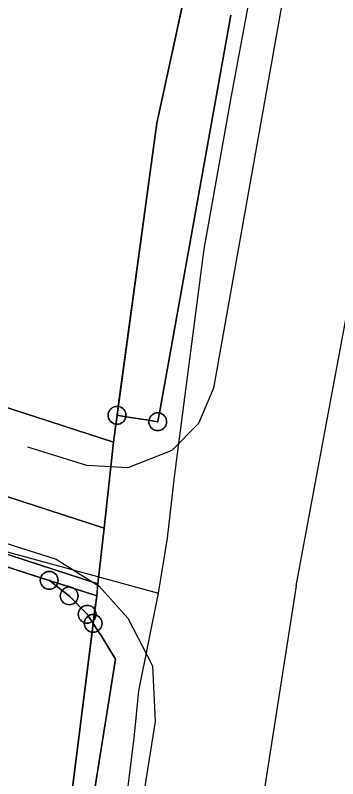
# Model space of a CAD drawing. Extents: x -645676 to -642474, y -1077513 to -1072613.
# Drawn here: x -644118.48 to -644100.42, y -1074936.06 to -1074893.29 of the extents above; entities that cross this region are included whole.
import ezdxf

# ---------------------------------------------------------------- set-up
doc = ezdxf.new("R2010")
doc.units = 0
for name, color, linetype in [('KN', 7, 'Continuous'), ('KULTURY_STAV', 7, 'Continuous'), ('PLYNOVOD', 7, 'Continuous'), ('Silnice_II__t__dy_a_III__t__dy', 7, 'Continuous')]:
    doc.layers.add(name, color=color, linetype=linetype)

msp = doc.modelspace()

# ---------------------------------------------------------------- linework, layer by layer
at = {"layer": 'KN'}
for points in [[(-644109.06, -1074892.42), (-644110.56, -1074899.34), (-644112.71, -1074915.21), (-644112.78, -1074915.2), (-644112.87, -1074915.21), (-644112.95, -1074915.23), (-644113.03, -1074915.27), (-644113.1, -1074915.32), (-644113.16, -1074915.38), (-644113.21, -1074915.45), (-644113.25, -1074915.53), (-644113.27, -1074915.61), (-644113.28, -1074915.7), (-644113.27, -1074915.79), (-644113.25, -1074915.87), (-644113.21, -1074915.95), (-644113.16, -1074916.02), (-644113.1, -1074916.08), (-644113.03, -1074916.13), (-644112.95, -1074916.17), (-644112.87, -1074916.19), (-644112.85, -1074916.19), (-644112.98, -1074917.2), (-644145.8, -1074906.56)], [(-644106.41, -1074893.27), (-644110.41, -1074915.57), (-644110.5, -1074915.56), (-644110.59, -1074915.57), (-644110.67, -1074915.59), (-644110.75, -1074915.63), (-644110.82, -1074915.68), (-644110.88, -1074915.74), (-644110.93, -1074915.81), (-644110.97, -1074915.89), (-644110.99, -1074915.97), (-644110.99, -1074915.98), (-644112.29, -1074915.78), (-644112.28, -1074915.7), (-644112.29, -1074915.61), (-644112.31, -1074915.53), (-644112.35, -1074915.45), (-644112.4, -1074915.38), (-644112.46, -1074915.32), (-644112.53, -1074915.27), (-644112.61, -1074915.23), (-644112.69, -1074915.21), (-644112.71, -1074915.21), (-644110.56, -1074899.34), (-644109.06, -1074892.42)], [(-644116.05, -1074949.24), (-644112.86, -1074929.37), (-644113.67, -1074928.04), (-644113.85, -1074927.78), (-644113.8, -1074927.74), (-644113.74, -1074927.68), (-644113.69, -1074927.61), (-644113.65, -1074927.53), (-644113.63, -1074927.45), (-644113.62, -1074927.36), (-644113.63, -1074927.27), (-644113.65, -1074927.19), (-644113.69, -1074927.11), (-644113.74, -1074927.04), (-644113.8, -1074926.98), (-644113.87, -1074926.93), (-644113.95, -1074926.89), (-644113.95, -1074926.85), (-644113.96, -1074926.76), (-644113.98, -1074926.68), (-644114.02, -1074926.6), (-644114.02, -1074926.59), (-644113.92, -1074925.81), (-644113.85, -1074925.15), (-644113.51, -1074922.03), (-644112.98, -1074917.2), (-644112.85, -1074916.19), (-644112.78, -1074916.2), (-644112.69, -1074916.19), (-644112.61, -1074916.17), (-644112.53, -1074916.13), (-644112.46, -1074916.08), (-644112.4, -1074916.02), (-644112.35, -1074915.95), (-644112.31, -1074915.87), (-644112.29, -1074915.79), (-644112.29, -1074915.78), (-644110.99, -1074915.98), (-644111, -1074916.06), (-644110.99, -1074916.15), (-644110.97, -1074916.23), (-644110.93, -1074916.31), (-644110.88, -1074916.38), (-644110.82, -1074916.44), (-644110.75, -1074916.49), (-644110.67, -1074916.53), (-644110.59, -1074916.55), (-644110.5, -1074916.56), (-644110.41, -1074916.55), (-644110.33, -1074916.53), (-644110.25, -1074916.49), (-644110.18, -1074916.44), (-644110.12, -1074916.38), (-644110.07, -1074916.31), (-644110.03, -1074916.23), (-644110.01, -1074916.15), (-644110, -1074916.06), (-644110.01, -1074915.97), (-644110.03, -1074915.89), (-644110.07, -1074915.81), (-644110.12, -1074915.74), (-644110.18, -1074915.68), (-644110.25, -1074915.63), (-644110.33, -1074915.59), (-644110.41, -1074915.57), (-644106.41, -1074893.27)], [(-644147.3, -1074914.26), (-644113.85, -1074925.15), (-644113.92, -1074925.81), (-644115.19, -1074925.4), (-644115.21, -1074925.39), (-644115.29, -1074925.35), (-644115.37, -1074925.33), (-644115.43, -1074925.32), (-644116.11, -1074925.1), (-644116.09, -1074925.04), (-644116.08, -1074924.95), (-644116.09, -1074924.86), (-644116.11, -1074924.78), (-644116.15, -1074924.7), (-644116.2, -1074924.63), (-644116.26, -1074924.57), (-644116.33, -1074924.52), (-644116.41, -1074924.48), (-644116.49, -1074924.46), (-644116.58, -1074924.45), (-644116.67, -1074924.46), (-644116.75, -1074924.48), (-644116.83, -1074924.52), (-644116.9, -1074924.57), (-644116.96, -1074924.63), (-644117.01, -1074924.7), (-644117.05, -1074924.78), (-644117.05, -1074924.8), (-644146.97, -1074915.12)], [(-644146.97, -1074915.12), (-644117.05, -1074924.8), (-644117.07, -1074924.86), (-644117.08, -1074924.95), (-644117.07, -1074925.04), (-644117.05, -1074925.12), (-644117.01, -1074925.2), (-644116.96, -1074925.27), (-644116.9, -1074925.33), (-644116.83, -1074925.38), (-644116.75, -1074925.42), (-644116.67, -1074925.44), (-644116.58, -1074925.45), (-644116.49, -1074925.44), (-644116.41, -1074925.42), (-644116.33, -1074925.38), (-644116.26, -1074925.33), (-644116.2, -1074925.27), (-644116.19, -1074925.26), (-644115.85, -1074925.51), (-644115.89, -1074925.57), (-644115.93, -1074925.65), (-644115.95, -1074925.73), (-644115.96, -1074925.82), (-644115.95, -1074925.91), (-644115.93, -1074925.99), (-644115.89, -1074926.07), (-644115.84, -1074926.14), (-644115.78, -1074926.2), (-644115.71, -1074926.25), (-644115.63, -1074926.29), (-644115.55, -1074926.31), (-644115.46, -1074926.32), (-644115.37, -1074926.31), (-644115.29, -1074926.29), (-644115.21, -1074926.25), (-644115.14, -1074926.2), (-644115.11, -1074926.18), (-644114.8, -1074926.49), (-644114.83, -1074926.53), (-644114.88, -1074926.6), (-644114.92, -1074926.68), (-644114.94, -1074926.76), (-644114.95, -1074926.85), (-644114.94, -1074926.94), (-644114.92, -1074927.02), (-644114.88, -1074927.1), (-644114.83, -1074927.17), (-644114.77, -1074927.23), (-644114.7, -1074927.28), (-644114.62, -1074927.32), (-644114.62, -1074927.36), (-644114.61, -1074927.45), (-644114.59, -1074927.53), (-644114.55, -1074927.61), (-644114.5, -1074927.68), (-644114.44, -1074927.74), (-644114.37, -1074927.79), (-644114.29, -1074927.83), (-644114.21, -1074927.85), (-644114.18, -1074927.85), (-644115.83, -1074940.99)], [(-644112.77, -1074915.7), (-644112.78, -1074915.7), (-644112.78, -1074915.69), (-644112.77, -1074915.69), (-644112.77, -1074915.7)], [(-644110.51, -1074916.06), (-644110.5, -1074916.06), (-644110.5, -1074916.05), (-644110.49, -1074916.05), (-644110.49, -1074916.06), (-644110.49, -1074916.07), (-644110.5, -1074916.07), (-644110.51, -1074916.07), (-644110.51, -1074916.06)], [(-644110.5, -1074916.05), (-644110.5, -1074916.06), (-644110.51, -1074916.06), (-644110.51, -1074916.05), (-644110.5, -1074916.05)], [(-644116.57, -1074924.95), (-644116.58, -1074924.95), (-644116.59, -1074924.95), (-644116.59, -1074924.94), (-644116.58, -1074924.94), (-644116.57, -1074924.94), (-644116.57, -1074924.95)], [(-644115.45, -1074925.83), (-644115.46, -1074925.82), (-644115.47, -1074925.81), (-644115.46, -1074925.81), (-644115.45, -1074925.81), (-644115.45, -1074925.82), (-644115.45, -1074925.83)], [(-644114.44, -1074926.86), (-644114.45, -1074926.85), (-644114.46, -1074926.84), (-644114.45, -1074926.84), (-644114.44, -1074926.84), (-644114.44, -1074926.85), (-644114.44, -1074926.86)], [(-644114.11, -1074927.37), (-644114.12, -1074927.36), (-644114.12, -1074927.35), (-644114.11, -1074927.35), (-644114.11, -1074927.36), (-644114.11, -1074927.37)], [(-644115.83, -1074940.99), (-644114.18, -1074927.85), (-644114.12, -1074927.86), (-644114.03, -1074927.85), (-644113.95, -1074927.83), (-644113.87, -1074927.79), (-644113.85, -1074927.78), (-644113.67, -1074928.04), (-644112.86, -1074929.37), (-644116.05, -1074949.24)]]:
    msp.add_lwpolyline(points, dxfattribs=at)
for points in [[(-644112.98, -1074917.2), (-644113.51, -1074922.03), (-644146.71, -1074911.22), (-644145.8, -1074906.56)], [(-644113.51, -1074922.03), (-644113.85, -1074925.15), (-644147.3, -1074914.26), (-644146.71, -1074911.22)], [(-644112.71, -1074915.21), (-644112.78, -1074915.69), (-644112.79, -1074915.69), (-644112.79, -1074915.7), (-644112.79, -1074915.71), (-644112.78, -1074915.71), (-644112.85, -1074916.19), (-644112.87, -1074916.19), (-644112.95, -1074916.17), (-644113.03, -1074916.13), (-644113.1, -1074916.08), (-644113.16, -1074916.02), (-644113.21, -1074915.95), (-644113.25, -1074915.87), (-644113.27, -1074915.79), (-644113.28, -1074915.7), (-644113.27, -1074915.61), (-644113.25, -1074915.53), (-644113.21, -1074915.45), (-644113.16, -1074915.38), (-644113.1, -1074915.32), (-644113.03, -1074915.27), (-644112.95, -1074915.23), (-644112.87, -1074915.21), (-644112.78, -1074915.2)], [(-644112.29, -1074915.78), (-644112.77, -1074915.7), (-644112.77, -1074915.69), (-644112.78, -1074915.69), (-644112.71, -1074915.21), (-644112.69, -1074915.21), (-644112.61, -1074915.23), (-644112.53, -1074915.27), (-644112.46, -1074915.32), (-644112.4, -1074915.38), (-644112.35, -1074915.45), (-644112.31, -1074915.53), (-644112.29, -1074915.61), (-644112.28, -1074915.7)], [(-644112.29, -1074915.78), (-644112.29, -1074915.79), (-644112.31, -1074915.87), (-644112.35, -1074915.95), (-644112.4, -1074916.02), (-644112.46, -1074916.08), (-644112.53, -1074916.13), (-644112.61, -1074916.17), (-644112.69, -1074916.19), (-644112.78, -1074916.2), (-644112.85, -1074916.19), (-644112.78, -1074915.71), (-644112.77, -1074915.71), (-644112.77, -1074915.7)], [(-644112.78, -1074915.7), (-644112.78, -1074915.71), (-644112.79, -1074915.71), (-644112.79, -1074915.7), (-644112.79, -1074915.69), (-644112.78, -1074915.69)], [(-644112.77, -1074915.7), (-644112.77, -1074915.71), (-644112.78, -1074915.71), (-644112.78, -1074915.7)], [(-644110.99, -1074915.98), (-644110.51, -1074916.06), (-644110.51, -1074916.07), (-644110.5, -1074916.07), (-644110.49, -1074916.07), (-644110.49, -1074916.06), (-644110.49, -1074916.05), (-644110.5, -1074916.05), (-644110.41, -1074915.57), (-644110.33, -1074915.59), (-644110.25, -1074915.63), (-644110.18, -1074915.68), (-644110.12, -1074915.74), (-644110.07, -1074915.81), (-644110.03, -1074915.89), (-644110.01, -1074915.97), (-644110, -1074916.06), (-644110.01, -1074916.15), (-644110.03, -1074916.23), (-644110.07, -1074916.31), (-644110.12, -1074916.38), (-644110.18, -1074916.44), (-644110.25, -1074916.49), (-644110.33, -1074916.53), (-644110.41, -1074916.55), (-644110.5, -1074916.56), (-644110.59, -1074916.55), (-644110.67, -1074916.53), (-644110.75, -1074916.49), (-644110.82, -1074916.44), (-644110.88, -1074916.38), (-644110.93, -1074916.31), (-644110.97, -1074916.23), (-644110.99, -1074916.15), (-644111, -1074916.06)], [(-644110.41, -1074915.57), (-644110.5, -1074916.05), (-644110.51, -1074916.05), (-644110.51, -1074916.06), (-644110.99, -1074915.98), (-644110.99, -1074915.97), (-644110.97, -1074915.89), (-644110.93, -1074915.81), (-644110.88, -1074915.74), (-644110.82, -1074915.68), (-644110.75, -1074915.63), (-644110.67, -1074915.59), (-644110.59, -1074915.57), (-644110.5, -1074915.56)], [(-644116.11, -1074925.1), (-644116.57, -1074924.95), (-644116.57, -1074924.94), (-644116.58, -1074924.94), (-644116.59, -1074924.94), (-644116.59, -1074924.95), (-644117.05, -1074924.8), (-644117.05, -1074924.78), (-644117.01, -1074924.7), (-644116.96, -1074924.63), (-644116.9, -1074924.57), (-644116.83, -1074924.52), (-644116.75, -1074924.48), (-644116.67, -1074924.46), (-644116.58, -1074924.45), (-644116.49, -1074924.46), (-644116.41, -1074924.48), (-644116.33, -1074924.52), (-644116.26, -1074924.57), (-644116.2, -1074924.63), (-644116.15, -1074924.7), (-644116.11, -1074924.78), (-644116.09, -1074924.86), (-644116.08, -1074924.95), (-644116.09, -1074925.04)], [(-644116.59, -1074924.95), (-644116.59, -1074924.96), (-644116.58, -1074924.96), (-644116.57, -1074924.96), (-644116.19, -1074925.26), (-644116.2, -1074925.27), (-644116.26, -1074925.33), (-644116.33, -1074925.38), (-644116.41, -1074925.42), (-644116.49, -1074925.44), (-644116.58, -1074925.45), (-644116.67, -1074925.44), (-644116.75, -1074925.42), (-644116.83, -1074925.38), (-644116.9, -1074925.33), (-644116.96, -1074925.27), (-644117.01, -1074925.2), (-644117.05, -1074925.12), (-644117.07, -1074925.04), (-644117.08, -1074924.95), (-644117.07, -1074924.86), (-644117.05, -1074924.8)], [(-644116.58, -1074924.95), (-644116.57, -1074924.96), (-644116.58, -1074924.96), (-644116.59, -1074924.96), (-644116.59, -1074924.95)], [(-644116.57, -1074924.95), (-644116.57, -1074924.96), (-644116.58, -1074924.95)], [(-644116.11, -1074925.1), (-644116.11, -1074925.12), (-644116.15, -1074925.2), (-644116.19, -1074925.26), (-644116.57, -1074924.96), (-644116.57, -1074924.95)], [(-644115.43, -1074925.32), (-644115.46, -1074925.32), (-644115.55, -1074925.33), (-644115.63, -1074925.35), (-644115.71, -1074925.39), (-644115.78, -1074925.44), (-644115.84, -1074925.5), (-644115.85, -1074925.51), (-644116.19, -1074925.26), (-644116.15, -1074925.2), (-644116.11, -1074925.12), (-644116.11, -1074925.1)], [(-644115.43, -1074925.32), (-644115.19, -1074925.4), (-644115.14, -1074925.44), (-644115.08, -1074925.5), (-644115.03, -1074925.57), (-644114.99, -1074925.65), (-644114.97, -1074925.73), (-644114.96, -1074925.82), (-644114.97, -1074925.91), (-644114.99, -1074925.99), (-644115.03, -1074926.07), (-644115.08, -1074926.14), (-644115.11, -1074926.18), (-644115.45, -1074925.83), (-644115.45, -1074925.82), (-644115.45, -1074925.81), (-644115.46, -1074925.81), (-644115.47, -1074925.81), (-644115.85, -1074925.51), (-644115.84, -1074925.5), (-644115.78, -1074925.44), (-644115.71, -1074925.39), (-644115.63, -1074925.35), (-644115.55, -1074925.33), (-644115.46, -1074925.32)], [(-644115.19, -1074925.4), (-644115.43, -1074925.32), (-644115.37, -1074925.33), (-644115.29, -1074925.35), (-644115.21, -1074925.39)], [(-644115.47, -1074925.81), (-644115.47, -1074925.82), (-644115.47, -1074925.83), (-644115.46, -1074925.83), (-644115.45, -1074925.83), (-644115.11, -1074926.18), (-644115.14, -1074926.2), (-644115.21, -1074926.25), (-644115.29, -1074926.29), (-644115.37, -1074926.31), (-644115.46, -1074926.32), (-644115.55, -1074926.31), (-644115.63, -1074926.29), (-644115.71, -1074926.25), (-644115.78, -1074926.2), (-644115.84, -1074926.14), (-644115.89, -1074926.07), (-644115.93, -1074925.99), (-644115.95, -1074925.91), (-644115.96, -1074925.82), (-644115.95, -1074925.73), (-644115.93, -1074925.65), (-644115.89, -1074925.57), (-644115.85, -1074925.51)], [(-644113.92, -1074925.81), (-644114.02, -1074926.59), (-644114.07, -1074926.53), (-644114.13, -1074926.47), (-644114.2, -1074926.42), (-644114.28, -1074926.38), (-644114.36, -1074926.36), (-644114.45, -1074926.35), (-644114.54, -1074926.36), (-644114.62, -1074926.38), (-644114.7, -1074926.42), (-644114.77, -1074926.47), (-644114.8, -1074926.49), (-644115.11, -1074926.18), (-644115.08, -1074926.14), (-644115.03, -1074926.07), (-644114.99, -1074925.99), (-644114.97, -1074925.91), (-644114.96, -1074925.82), (-644114.97, -1074925.73), (-644114.99, -1074925.65), (-644115.03, -1074925.57), (-644115.08, -1074925.5), (-644115.14, -1074925.44), (-644115.19, -1074925.4)], [(-644115.45, -1074925.83), (-644115.46, -1074925.83), (-644115.47, -1074925.83), (-644115.47, -1074925.82), (-644115.47, -1074925.81), (-644115.46, -1074925.82)], [(-644114.46, -1074926.84), (-644114.46, -1074926.85), (-644114.46, -1074926.86), (-644114.45, -1074926.86), (-644114.44, -1074926.86), (-644114.39, -1074926.94), (-644114.44, -1074926.98), (-644114.5, -1074927.04), (-644114.55, -1074927.11), (-644114.59, -1074927.19), (-644114.61, -1074927.27), (-644114.62, -1074927.32), (-644114.7, -1074927.28), (-644114.77, -1074927.23), (-644114.83, -1074927.17), (-644114.88, -1074927.1), (-644114.92, -1074927.02), (-644114.94, -1074926.94), (-644114.95, -1074926.85), (-644114.94, -1074926.76), (-644114.92, -1074926.68), (-644114.88, -1074926.6), (-644114.83, -1074926.53), (-644114.8, -1074926.49)], [(-644114.02, -1074926.59), (-644114.06, -1074926.87), (-644114.12, -1074926.86), (-644114.21, -1074926.87), (-644114.29, -1074926.89), (-644114.37, -1074926.93), (-644114.39, -1074926.94), (-644114.44, -1074926.86), (-644114.44, -1074926.85), (-644114.44, -1074926.84), (-644114.45, -1074926.84), (-644114.46, -1074926.84), (-644114.8, -1074926.49), (-644114.77, -1074926.47), (-644114.7, -1074926.42), (-644114.62, -1074926.38), (-644114.54, -1074926.36), (-644114.45, -1074926.35), (-644114.36, -1074926.36), (-644114.28, -1074926.38), (-644114.2, -1074926.42), (-644114.13, -1074926.47), (-644114.07, -1074926.53)], [(-644113.95, -1074926.89), (-644114.03, -1074926.87), (-644114.06, -1074926.87), (-644114.02, -1074926.59), (-644114.02, -1074926.6), (-644113.98, -1074926.68), (-644113.96, -1074926.76), (-644113.95, -1074926.85)], [(-644114.18, -1074927.27), (-644114.2, -1074927.28), (-644114.28, -1074927.32), (-644114.36, -1074927.34), (-644114.45, -1074927.35), (-644114.54, -1074927.34), (-644114.62, -1074927.32), (-644114.61, -1074927.27), (-644114.59, -1074927.19), (-644114.55, -1074927.11), (-644114.5, -1074927.04), (-644114.44, -1074926.98), (-644114.39, -1074926.94)], [(-644114.44, -1074926.86), (-644114.45, -1074926.86), (-644114.46, -1074926.86), (-644114.46, -1074926.85), (-644114.46, -1074926.84), (-644114.45, -1074926.85)], [(-644114.06, -1074926.87), (-644114.1, -1074927.2), (-644114.13, -1074927.23), (-644114.18, -1074927.27), (-644114.39, -1074926.94), (-644114.37, -1074926.93), (-644114.29, -1074926.89), (-644114.21, -1074926.87), (-644114.12, -1074926.86)], [(-644113.85, -1074927.78), (-644114.11, -1074927.37), (-644114.11, -1074927.36), (-644114.11, -1074927.35), (-644114.12, -1074927.35), (-644114.1, -1074927.2), (-644114.07, -1074927.17), (-644114.02, -1074927.1), (-644113.98, -1074927.02), (-644113.96, -1074926.94), (-644113.95, -1074926.89), (-644113.87, -1074926.93), (-644113.8, -1074926.98), (-644113.74, -1074927.04), (-644113.69, -1074927.11), (-644113.65, -1074927.19), (-644113.63, -1074927.27), (-644113.62, -1074927.36), (-644113.63, -1074927.45), (-644113.65, -1074927.53), (-644113.69, -1074927.61), (-644113.74, -1074927.68), (-644113.8, -1074927.74)], [(-644113.95, -1074926.89), (-644113.96, -1074926.94), (-644113.98, -1074927.02), (-644114.02, -1074927.1), (-644114.07, -1074927.17), (-644114.1, -1074927.2), (-644114.06, -1074926.87), (-644114.03, -1074926.87)], [(-644114.13, -1074927.35), (-644114.13, -1074927.36), (-644114.13, -1074927.37), (-644114.12, -1074927.37), (-644114.18, -1074927.85), (-644114.21, -1074927.85), (-644114.29, -1074927.83), (-644114.37, -1074927.79), (-644114.44, -1074927.74), (-644114.5, -1074927.68), (-644114.55, -1074927.61), (-644114.59, -1074927.53), (-644114.61, -1074927.45), (-644114.62, -1074927.36), (-644114.62, -1074927.32), (-644114.54, -1074927.34), (-644114.45, -1074927.35), (-644114.36, -1074927.34), (-644114.28, -1074927.32), (-644114.2, -1074927.28), (-644114.18, -1074927.27)], [(-644114.12, -1074927.35), (-644114.13, -1074927.35), (-644114.18, -1074927.27), (-644114.13, -1074927.23), (-644114.1, -1074927.2)], [(-644113.85, -1074927.78), (-644113.87, -1074927.79), (-644113.95, -1074927.83), (-644114.03, -1074927.85), (-644114.12, -1074927.86), (-644114.18, -1074927.85), (-644114.12, -1074927.37), (-644114.11, -1074927.37)], [(-644114.12, -1074927.36), (-644114.12, -1074927.37), (-644114.13, -1074927.37), (-644114.13, -1074927.36), (-644114.13, -1074927.35)], [(-644114.12, -1074927.36), (-644114.13, -1074927.35), (-644114.12, -1074927.35)], [(-644114.11, -1074927.37), (-644114.12, -1074927.37), (-644114.12, -1074927.36)]]:
    msp.add_lwpolyline(points, close=True, dxfattribs=at)
at = {"layer": 'KULTURY_STAV'}
for points in [[(-644178.41, -1074896), (-644145.8, -1074906.56), (-644112.98, -1074917.2), (-644112.78, -1074915.7), (-644110.56, -1074899.34), (-644108.95, -1074891.93), (-644103.54, -1074867.1), (-644098.13, -1074842.27), (-644093.06, -1074818.94), (-644092.72, -1074817.39), (-644125.14, -1074806.93), (-644125, -1074806.39), (-644128.9, -1074805.43), (-644141.58, -1074802.3), (-644157.96, -1074798.75)], [(-644157.96, -1074798.75), (-644141.58, -1074802.3), (-644128.9, -1074805.43), (-644125, -1074806.39), (-644125.14, -1074806.93), (-644092.72, -1074817.39), (-644098.13, -1074842.27), (-644103.54, -1074867.1), (-644108.95, -1074891.93), (-644110.56, -1074899.34), (-644112.78, -1074915.7), (-644112.98, -1074917.2), (-644145.8, -1074906.56), (-644178.41, -1074896)], [(-644115.89, -1074941.48), (-644114.12, -1074927.36), (-644113.92, -1074925.81), (-644116.58, -1074924.95), (-644147.44, -1074914.97), (-644180.23, -1074904.34), (-644184.06, -1074903.1), (-644207.26, -1074895.59), (-644211.08, -1074894.35), (-644231.06, -1074887.88), (-644251.01, -1074881.41), (-644270.76, -1074875.01), (-644298.27, -1074866.1), (-644298.01, -1074865.18), (-644314.77, -1074859.25)], [(-644298.27, -1074866.1), (-644270.76, -1074875.01), (-644251.01, -1074881.41), (-644231.06, -1074887.88), (-644211.08, -1074894.35), (-644207.26, -1074895.59), (-644184.06, -1074903.1), (-644180.23, -1074904.34), (-644147.44, -1074914.97), (-644116.58, -1074924.95), (-644113.92, -1074925.81), (-644114.12, -1074927.36), (-644115.89, -1074941.48)]]:
    msp.add_lwpolyline(points, dxfattribs=at)
at = {"layer": 'PLYNOVOD'}
for p, q in [((-644106.4, -1074898.01), (-644103.97, -1074884.79)), ((-644107.89, -1074906.39), (-644106.4, -1074898.01)), ((-644109.56, -1074919.14), (-644107.89, -1074906.39)), ((-644109.96, -1074922.58), (-644109.56, -1074919.14)), ((-644121.95, -1074922.53), (-644110.46, -1074925.66)), ((-644110.46, -1074925.66), (-644109.96, -1074922.58)), ((-644111.56, -1074931.14), (-644110.46, -1074925.66)), ((-644111.82, -1074933.79), (-644111.56, -1074931.14)), ((-644112.68, -1074940.55), (-644111.82, -1074933.79))]:
    msp.add_line(p, q, dxfattribs=at)
at = {"layer": 'Silnice_II__t__dy_a_III__t__dy'}
for p, q in [((-644101.23, -1074880.09), (-644103.66, -1074893.29)), ((-644103.66, -1074893.29), (-644107.38, -1074914.18)), ((-644102.74, -1074925.26), (-644097.2, -1074895.42)), ((-644107.38, -1074914.18), (-644108.22, -1074916.16)), ((-644108.22, -1074916.16), (-644109.71, -1074917.68)), ((-644114.48, -1074918.51), (-644117.77, -1074917.48)), ((-644109.71, -1074917.68), (-644112.18, -1074918.64)), ((-644112.18, -1074918.64), (-644114.48, -1074918.51)), ((-644120.28, -1074922.46), (-644116.19, -1074923.76)), ((-644116.19, -1074923.76), (-644113.78, -1074925.27)), ((-644113.78, -1074925.27), (-644112.17, -1074927.07)), ((-644102.74, -1074925.26), (-644107.16, -1074953.54)), ((-644112.17, -1074927.07), (-644110.8, -1074929.74)), ((-644110.8, -1074929.74), (-644110.64, -1074932.86)), ((-644110.64, -1074932.86), (-644113.88, -1074953.29))]:
    msp.add_line(p, q, dxfattribs=at)

doc.saveas('drawing.dxf')
